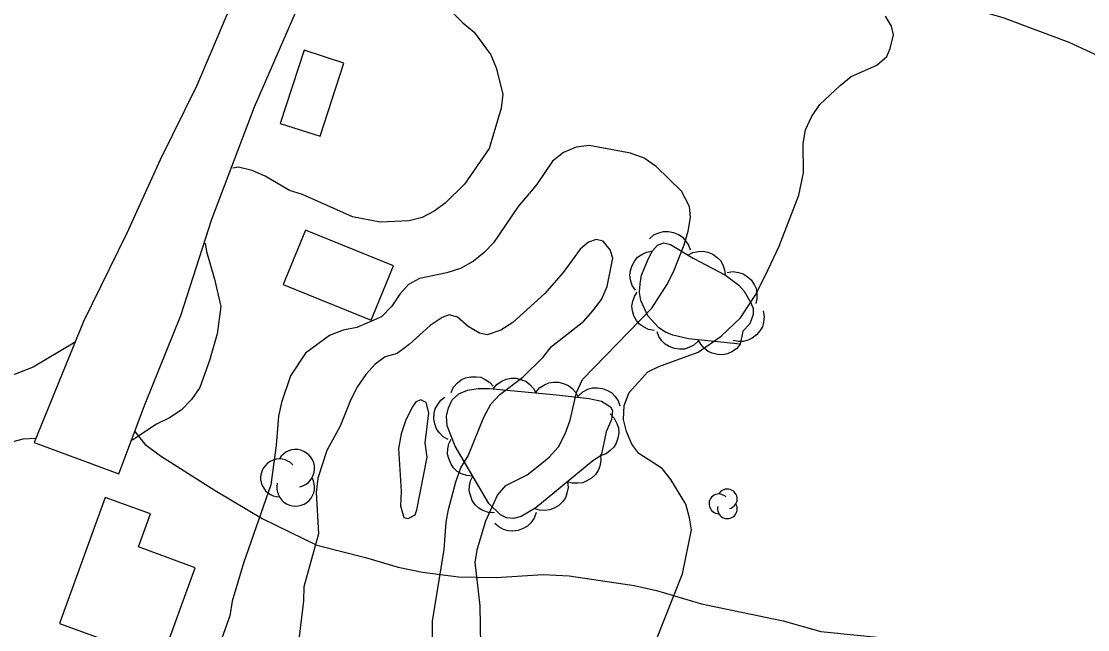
# Model space of a CAD drawing. Extents: x 282461 to 284471, y 5554090 to 5557646.
# Drawn here: x 283552.1 to 283624.2, y 5554671.8 to 5554712.9 of the extents above; entities that cross this region are included whole.
import ezdxf

# ---------------------------------------------------------------- set-up
doc = ezdxf.new("R2010")
doc.units = 0
for name, color, linetype in [('Niveau 1', 7, 'Continuous'), ('Niveau 19', 7, 'Continuous'), ('Niveau 2', 7, 'Continuous'), ('Niveau 21', 7, 'Continuous'), ('Niveau 22', 7, 'Continuous'), ('Niveau 31', 7, 'Continuous'), ('Niveau 44', 7, 'Continuous')]:
    doc.layers.add(name, color=color, linetype=linetype)

msp = doc.modelspace()

# ---------------------------------------------------------------- linework, layer by layer
at = {"layer": 'Niveau 1'}
for points in [[(283580.16, 5554714.65), (283581.99, 5554712.82), (283582.75, 5554712.19), (283583.88, 5554710.65), (283584.24, 5554709.78), (283584.68, 5554707.99), (283584.57, 5554707.06), (283583.75, 5554704.33), (283582.1, 5554701.92), (283580.78, 5554700.63), (283580.04, 5554700.09), (283579.23, 5554699.67), (283578.36, 5554699.43), (283576.39, 5554699.34), (283574.53, 5554699.72), (283571.14, 5554701.23), (283570.26, 5554701.5), (283568.62, 5554702.46), (283567.74, 5554702.85), (283566.81, 5554703.07), (283566.42, 5554703)], [(283595.05, 5554671.11), (283596.84, 5554675.6), (283597.43, 5554678.57), (283597.31, 5554679.38), (283597.06, 5554680.3), (283596.05, 5554681.97), (283595.46, 5554682.71), (283593.87, 5554683.73), (283593.4, 5554684.36), (283593.04, 5554685.22), (283592.85, 5554686.03), (283592.89, 5554686.96), (283593.23, 5554687.84), (283594.48, 5554689.25), (283595.23, 5554689.61), (283597.89, 5554690.58), (283599.44, 5554691.65), (283600.76, 5554692.88), (283601.78, 5554694.46), (283602.62, 5554696.16), (283603.36, 5554697.74), (283604.7, 5554701.18), (283605.02, 5554702.69), (283604.99, 5554704.66), (283605.15, 5554705.59), (283605.55, 5554706.47), (283606.11, 5554707.29), (283607.49, 5554708.59), (283608.23, 5554709.18), (283609.96, 5554709.96), (283610.65, 5554710.55), (283610.88, 5554711.08), (283611.09, 5554712.01), (283610.97, 5554712.58), (283610.55, 5554713.27)], [(283564.56, 5554697.93), (283564.64, 5554697.36), (283565.19, 5554695.51), (283565.62, 5554693.66), (283565.36, 5554691.8), (283564.86, 5554690), (283564.2, 5554688.19), (283563.63, 5554687.37), (283562.94, 5554686.66), (283562.14, 5554686.13), (283561.27, 5554685.71), (283559.66, 5554684.64), (283559.56, 5554684.6)], [(283553.12, 5554684.74), (283552.23, 5554684.7), (283551.31, 5554684.45)]]:
    msp.add_lwpolyline(points, dxfattribs=at)
at = {"layer": 'Niveau 19'}
msp.add_lwpolyline([(283572.13, 5554728.37), (283571.33, 5554725.99), (283569.34, 5554720.62), (283565.95, 5554713.2), (283563.99, 5554708.59), (283561.51, 5554703.56), (283559.26, 5554698.6), (283556.33, 5554692.64), (283553, 5554684.47), (283558.72, 5554682.36), (283560.5, 5554687.09), (283562.91, 5554693.04), (283565.02, 5554699.56), (283567.9, 5554707.14), (283570.65, 5554713.45), (283572.63, 5554717.66), (283574.4, 5554720.94), (283575.65, 5554723.1), (283578.08, 5554726.47)], dxfattribs=at)
at = {"layer": 'Niveau 2'}
for points in [[(283596.77, 5554701.45), (283595.06, 5554703.11), (283594.24, 5554703.67), (283593.31, 5554704), (283590.52, 5554704.54), (283589.65, 5554704.41), (283588.78, 5554704.05), (283588.04, 5554703.46), (283586.96, 5554701.88), (283585.71, 5554700.41), (283584.06, 5554697.95), (283583.43, 5554697.3), (283582.69, 5554696.71), (283581.82, 5554696.23), (283580.9, 5554695.93), (283579.05, 5554695.55), (283578.3, 5554695.14), (283577.73, 5554694.49), (283577.17, 5554693.67), (283576.48, 5554692.96), (283574.81, 5554692.24), (283573.88, 5554692.05), (283572.96, 5554691.69), (283571.35, 5554690.51), (283570.33, 5554688.98), (283569.72, 5554687.18), (283569.51, 5554686.25), (283569.36, 5554684.28), (283569, 5554681.61), (283567.16, 5554676.31), (283566.39, 5554673.75), (283566.23, 5554672.76), (283564.34, 5554667.46)], [(283595.77, 5554695.12), (283596.22, 5554696), (283596.94, 5554697.81), (283597.22, 5554698.74), (283597.38, 5554699.67), (283597.31, 5554700.42), (283596.77, 5554701.45)], [(283579.94, 5554671.14), (283579.92, 5554672.41), (283580.71, 5554677.23), (283580.86, 5554679.08), (283581.02, 5554679.95), (283581.51, 5554681.81), (283581.84, 5554682.75), (283582.35, 5554683.56), (283583.41, 5554686.18), (283583.87, 5554687.06), (283584.49, 5554687.71), (283586.04, 5554688.89), (283587.41, 5554690.24), (283587.98, 5554690.95), (283590.16, 5554692.66), (283590.78, 5554693.36), (283591.35, 5554694.12), (283591.74, 5554695), (283592.12, 5554696.92), (283591.94, 5554697.49), (283591.47, 5554698.06), (283591, 5554698.17), (283590.48, 5554697.99), (283589.91, 5554697.52), (283588.77, 5554695.94), (283587.52, 5554694.53), (283585.35, 5554692.58), (283584.54, 5554692.05), (283583.62, 5554691.74), (283583.1, 5554691.85), (283582.34, 5554692.3), (283581.63, 5554692.93), (283581.05, 5554693.09), (283580.59, 5554692.91), (283579.78, 5554692.38), (283578.35, 5554691.08), (283577.55, 5554690.49), (283576.74, 5554690.25), (283576.06, 5554689.77), (283575.43, 5554689.07), (283574.86, 5554688.25), (283574.41, 5554687.37), (283573.69, 5554685.57), (283572.78, 5554683.93), (283572.17, 5554682.07), (283572.07, 5554681.09), (283572.23, 5554678.31), (283571.24, 5554674.71), (283571.2, 5554673.78), (283570.43, 5554667.23)], [(283583.2, 5554670.77), (283583.16, 5554673.43), (283582.82, 5554676.38), (283582.98, 5554677.31), (283583.54, 5554679.17), (283584.32, 5554680.92), (283584.89, 5554681.57), (283586.33, 5554682.29), (283587.08, 5554682.88), (283587.82, 5554683.47), (283588.45, 5554684.17), (283588.9, 5554685.05), (283589.23, 5554685.98), (283589.67, 5554687.84), (283590.06, 5554688.72), (283594.75, 5554693.54), (283595.77, 5554695.12)], [(283579.43, 5554684.45), (283579.69, 5554686.48), (283579.5, 5554687.17), (283579.15, 5554687.34), (283578.81, 5554687.22), (283578.58, 5554686.87), (283578.13, 5554685.99), (283577.8, 5554685.06), (283577.64, 5554684.07), (283577.8, 5554681.19), (283577.76, 5554680.2), (283578, 5554679.4), (283578.29, 5554679.34), (283578.75, 5554679.58), (283578.86, 5554679.93), (283579.56, 5554683.47), (283579.43, 5554684.45)]]:
    msp.add_lwpolyline(points, dxfattribs=at)
at = {"layer": 'Niveau 21'}
msp.add_lwpolyline([(283631.67, 5554705.81), (283628.05, 5554708.52), (283625.03, 5554710.53), (283622.98, 5554711.48), (283618.57, 5554713.14), (283608.86, 5554716.01), (283605.55, 5554717.21), (283600.92, 5554718.76), (283597.81, 5554720), (283590.7, 5554722.44), (283569.29, 5554729.25), (283561.42, 5554731.87), (283558.21, 5554733.1), (283554.8, 5554734.55), (283542.44, 5554738.53), (283519.11, 5554746.66), (283506.77, 5554751.24), (283496.61, 5554755.36)], dxfattribs=at)
at = {"layer": 'Niveau 22'}
for points in [[(283555.77, 5554691.24), (283552.93, 5554689.56), (283549.77, 5554688.33), (283547.05, 5554687.57), (283544.72, 5554686.54), (283542.86, 5554685.17), (283541.14, 5554683.11), (283539.96, 5554680.65), (283536.11, 5554668.92), (283534.77, 5554665.65), (283530.45, 5554657.45), (283528.01, 5554653.87), (283525.69, 5554649.89), (283523.67, 5554645.45), (283522.03, 5554640.48), (283520.57, 5554635.69), (283519.66, 5554631.23), (283518.59, 5554626.69), (283517.24, 5554622.94), (283516.44, 5554620.05), (283515.2, 5554617.87)], [(283559.8, 5554685.22), (283560.49, 5554684.36), (283561.54, 5554683.57), (283565.24, 5554681.22), (283568.42, 5554679.33), (283572.1, 5554677.53), (283575.4, 5554676.71), (283577.61, 5554676.05), (283579.26, 5554675.71), (283581.69, 5554675.39), (283584.24, 5554675.34), (283587.42, 5554675.56), (283589.16, 5554675.47), (283593.57, 5554674.81), (283595.07, 5554674.47), (283598.12, 5554673.57), (283603.63, 5554672.42), (283606.19, 5554671.71), (283621.15, 5554670.2), (283624.4, 5554670.54), (283627.7, 5554671.77), (283629.78, 5554673.49), (283635.8, 5554680.81)]]:
    msp.add_lwpolyline(points, dxfattribs=at)
at = {"layer": 'Niveau 31'}
for points in [[(283573.94, 5554710.1), (283571.25, 5554710.97), (283569.64, 5554706.02), (283572.33, 5554705.15), (283573.94, 5554710.1)], [(283571.34, 5554698.82), (283569.84, 5554695.15), (283575.79, 5554692.72), (283577.29, 5554696.4), (283571.34, 5554698.82)], [(283563.89, 5554676.01), (283560.05, 5554677.41), (283560.86, 5554679.64), (283557.8, 5554680.75), (283554.7, 5554672.25), (283561.61, 5554669.74), (283563.89, 5554676.01)]]:
    msp.add_lwpolyline(points, dxfattribs=at)
at = {"layer": 'Niveau 44'}
for points in [[(283594.59, 5554698.23), (283594.89, 5554698.49), (283595.24, 5554698.64), (283595.54, 5554698.73), (283595.88, 5554698.73), (283596.22, 5554698.66), (283596.55, 5554698.51), (283596.82, 5554698.35), (283597.04, 5554698.1), (283597.23, 5554697.8), (283597.34, 5554697.48)], [(283600.74, 5554691.1), (283597.24, 5554691.47), (283596.18, 5554691.71), (283595.68, 5554691.91), (283595.23, 5554692.21), (283594.48, 5554693.02), (283594.02, 5554694.05), (283593.93, 5554694.6), (283593.96, 5554695.18), (283594.07, 5554695.77), (283594.53, 5554696.9), (283594.81, 5554697.41), (283595.15, 5554697.8), (283595.57, 5554697.96), (283596.01, 5554697.84), (283597.55, 5554696.93), (283599.73, 5554695.78), (283600.64, 5554695.09), (283601, 5554694.7), (283601.46, 5554693.91), (283601.61, 5554693.52), (283601.61, 5554693.12), (283601.39, 5554692.48), (283600.9, 5554691.99), (283600.74, 5554691.1)], [(283593.65, 5554694.75), (283593.43, 5554695.08), (283593.32, 5554695.45), (283593.27, 5554695.76), (283593.31, 5554696.09), (283593.42, 5554696.43), (283593.61, 5554696.74), (283593.8, 5554696.98), (283594.08, 5554697.17), (283594.4, 5554697.32), (283594.73, 5554697.39)], [(283597.19, 5554697.12), (283597.54, 5554697.31), (283597.92, 5554697.38), (283598.23, 5554697.4), (283598.55, 5554697.33), (283598.88, 5554697.19), (283599.17, 5554696.97), (283599.39, 5554696.76), (283599.55, 5554696.46), (283599.67, 5554696.13), (283599.71, 5554695.79)], [(283599.85, 5554695.95), (283600.24, 5554696.01), (283600.62, 5554695.95), (283600.93, 5554695.87), (283601.21, 5554695.69), (283601.47, 5554695.45), (283601.67, 5554695.14), (283601.81, 5554694.87), (283601.86, 5554694.54), (283601.86, 5554694.18), (283601.78, 5554693.85)], [(283594.92, 5554692.03), (283594.53, 5554692.1), (283594.19, 5554692.27), (283593.93, 5554692.45), (283593.72, 5554692.71), (283593.55, 5554693.02), (283593.46, 5554693.37), (283593.41, 5554693.68), (283593.47, 5554694.01), (283593.58, 5554694.34), (283593.76, 5554694.63)], [(283602.28, 5554693.37), (283602.35, 5554692.98), (283602.31, 5554692.59), (283602.24, 5554692.29), (283602.07, 5554692), (283601.84, 5554691.73), (283601.55, 5554691.52), (283601.28, 5554691.37), (283600.95, 5554691.3), (283600.6, 5554691.29), (283600.26, 5554691.35)], [(283597.89, 5554691.32), (283597.6, 5554691.05), (283597.26, 5554690.88), (283596.96, 5554690.78), (283596.62, 5554690.77), (283596.28, 5554690.82), (283595.94, 5554690.95), (283595.67, 5554691.1), (283595.43, 5554691.34), (283595.23, 5554691.63), (283595.11, 5554691.95)], [(283600.74, 5554691.1), (283600.48, 5554690.8), (283600.16, 5554690.59), (283599.88, 5554690.45), (283599.55, 5554690.4), (283599.19, 5554690.41), (283598.84, 5554690.51), (283598.56, 5554690.62), (283598.3, 5554690.83), (283598.07, 5554691.1), (283597.9, 5554691.4)], [(283581.18, 5554687.84), (283581.35, 5554688.2), (283581.62, 5554688.49), (283581.86, 5554688.69), (283582.17, 5554688.83), (283582.51, 5554688.91), (283582.88, 5554688.91), (283583.19, 5554688.87), (283583.5, 5554688.73), (283583.8, 5554688.53), (283584.03, 5554688.28)], [(283584.04, 5554688.09), (283584.3, 5554688.4), (283584.62, 5554688.61), (283584.91, 5554688.75), (283585.24, 5554688.81), (283585.59, 5554688.81), (283585.95, 5554688.71), (283586.24, 5554688.6), (283586.51, 5554688.39), (283586.75, 5554688.12), (283586.91, 5554687.82)], [(283586.91, 5554687.84), (283587.17, 5554688.15), (283587.5, 5554688.36), (283587.79, 5554688.5), (283588.12, 5554688.55), (283588.48, 5554688.54), (283588.83, 5554688.44), (283589.12, 5554688.32), (283589.38, 5554688.11), (283589.62, 5554687.84), (283589.78, 5554687.53)], [(283591.34, 5554683.58), (283590.78, 5554683.24), (283586.92, 5554680.06), (283585.92, 5554679.47), (283585.4, 5554679.33), (283584.93, 5554679.38), (283584.52, 5554679.58), (283583.74, 5554680.34), (283581.46, 5554684.23), (283580.92, 5554685.59), (283580.87, 5554686.25), (283581, 5554686.82), (283581.27, 5554687.34), (283581.71, 5554687.75), (283582.3, 5554688.01), (283583.01, 5554688.12), (283583.78, 5554688.11), (283588.32, 5554687.69), (283590.52, 5554687.45), (283591.36, 5554687.25), (283591.96, 5554686.88), (283592.11, 5554686.64), (283592.02, 5554686.03), (283591.68, 5554685.19), (283591.34, 5554683.58)], [(283589.8, 5554687.62), (283590.09, 5554687.89), (283590.44, 5554688.06), (283590.75, 5554688.16), (283591.08, 5554688.17), (283591.43, 5554688.12), (283591.77, 5554687.97), (283592.05, 5554687.82), (283592.28, 5554687.57), (283592.48, 5554687.28), (283592.6, 5554686.95)], [(283580.99, 5554684.66), (283580.64, 5554684.86), (283580.37, 5554685.14), (283580.19, 5554685.4), (283580.08, 5554685.72), (283580.02, 5554686.07), (283580.05, 5554686.44), (283580.12, 5554686.74), (283580.28, 5554687.04), (283580.5, 5554687.32), (283580.77, 5554687.53)], [(283591.94, 5554686.4), (283592.21, 5554686.11), (283592.39, 5554685.76), (283592.5, 5554685.46), (283592.52, 5554685.13), (283592.47, 5554684.77), (283592.34, 5554684.43), (283592.19, 5554684.15), (283591.95, 5554683.92), (283591.66, 5554683.71), (283591.34, 5554683.58)], [(283582.65, 5554682.2), (283582.25, 5554682.23), (283581.88, 5554682.36), (283581.6, 5554682.51), (283581.36, 5554682.75), (283581.16, 5554683.04), (283581.03, 5554683.39), (283580.95, 5554683.69), (283580.97, 5554684.03), (283581.04, 5554684.37), (283581.19, 5554684.69)], [(283591.29, 5554683.66), (283591.32, 5554683.26), (283591.25, 5554682.87), (283591.14, 5554682.57), (283590.94, 5554682.3), (283590.69, 5554682.05), (283590.37, 5554681.87), (283590.09, 5554681.74), (283589.75, 5554681.71), (283589.39, 5554681.73), (283589.06, 5554681.82)], [(283584.11, 5554679.71), (283583.71, 5554679.74), (283583.34, 5554679.88), (283583.06, 5554680.03), (283582.82, 5554680.26), (283582.62, 5554680.55), (283582.49, 5554680.9), (283582.41, 5554681.2), (283582.42, 5554681.54), (283582.5, 5554681.89), (283582.65, 5554682.2)], [(283589.06, 5554681.82), (283589.1, 5554681.42), (283589.02, 5554681.04), (283588.92, 5554680.74), (283588.72, 5554680.47), (283588.47, 5554680.22), (283588.15, 5554680.04), (283587.86, 5554679.91), (283587.52, 5554679.87), (283587.17, 5554679.89), (283586.84, 5554679.99)], [(283586.94, 5554679.74), (283586.81, 5554679.36), (283586.58, 5554679.05), (283586.36, 5554678.82), (283586.07, 5554678.65), (283585.73, 5554678.53), (283585.37, 5554678.49), (283585.05, 5554678.5), (283584.73, 5554678.6), (283584.42, 5554678.77), (283584.15, 5554678.99)]]:
    msp.add_lwpolyline(points, dxfattribs=at)
for centre, radius, start, end in [((283569.581, 5554682.079), 1.275, 44.11537, 269.80396), ((283570.678, 5554682.717), 1.275, 282.26917, 149.72625), ((283570.678, 5554681.442), 1.275, 166.93686, 29.62122), ((283599.864, 5554680.659), 0.666, 282.26917, 149.72626), ((283599.291, 5554680.326), 0.666, 44.11537, 269.80396), ((283599.864, 5554679.993), 0.666, 166.93686, 29.62122)]:
    msp.add_arc(centre, radius, start, end, dxfattribs=at)

doc.saveas('drawing.dxf')
